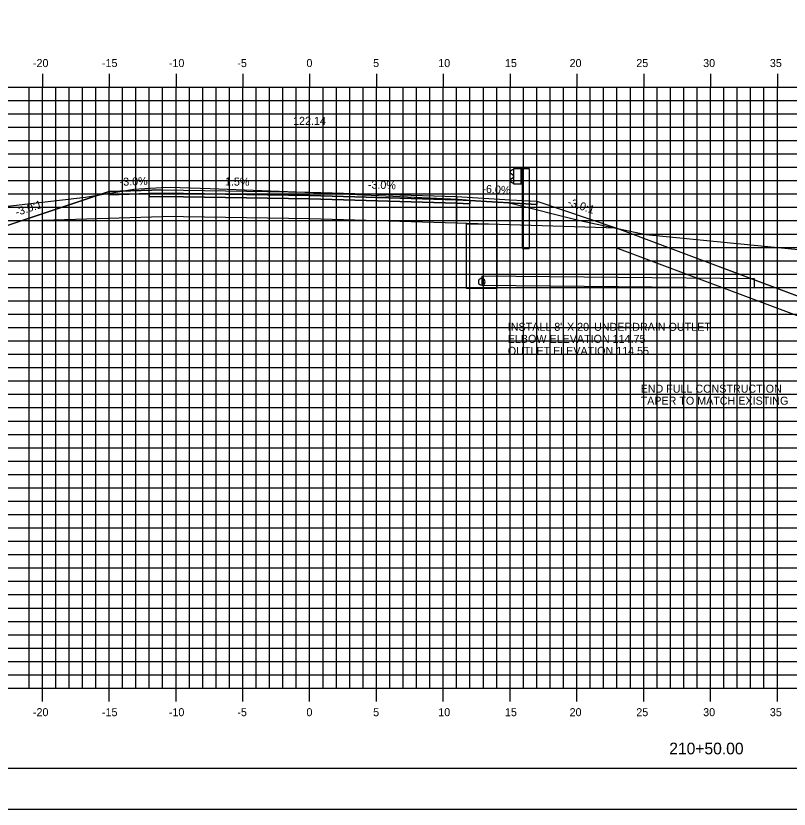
# Model space of a CAD drawing. Extents: x 850598 to 870284, y 366541 to 366651.
# Drawn here: x 869921.7 to 869979.6, y 366541.2 to 366600.6 of the extents above; entities that cross this region are included whole.
import ezdxf

# ---------------------------------------------------------------- set-up
doc = ezdxf.new("R2010")
doc.units = 0
for name, color, linetype in [('ANNOTATION', 7, 'Continuous'), ('BORDER', 7, 'Continuous'), ('D_Drainage_Culvert', 7, 'Continuous'), ('D_Drainage_RipRap', 7, 'Continuous'), ('D_Drainage_Underdrain', 7, 'Continuous'), ('D_Drainage_Underdrain_06in', 7, 'Continuous'), ('D_Guardrail_Beam_Rt', 7, 'Continuous'), ('D_Roadway_Centerline', 7, 'Continuous'), ('D_Roadway_Centerline_Text', 7, 'Continuous'), ('D_Roadway_Edge_Shoulder', 7, 'Continuous'), ('D_Roadway_Edge_TW', 7, 'Continuous'), ('D_Roadway_Pavement', 7, 'Continuous'), ('D_Roadway_SlopeLines', 7, 'Continuous'), ('D_Roadway_SubGrade', 7, 'Continuous'), ('H_V ANNOTATION', 7, 'Continuous'), ('MAJOR', 7, 'Continuous'), ('MINOR', 7, 'Continuous'), ('PLOT BOUNDARY', 7, 'Continuous'), ('S_Roadway_Centerline', 7, 'Continuous')]:
    doc.layers.add(name, color=color, linetype=linetype)

msp = doc.modelspace()

# ---------------------------------------------------------------- linework, layer by layer
at = {"layer": 'BORDER'}
msp.add_line((869898.717, 366544.225), (870058.717, 366544.225), dxfattribs=at)
at = {"layer": 'D_Drainage_Culvert'}
msp.add_lwpolyline([(869956.591, 366580.4), (869976.999, 366580.193), (869977.005, 366580.859), (869956.598, 366581.066)], close=True, dxfattribs=at)
at = {"layer": 'D_Drainage_RipRap'}
msp.add_lwpolyline([(869997.199, 366573.224), (870003.308, 366570.929), (870013.17, 366567.224), (870010.17, 366564.224), (870007.17, 366564.224), (870004.17, 366567.479), (869998.061, 366569.774), (869997.199, 366571.724), (869966.716, 366583.175), (869966.716, 366584.675)], close=True, dxfattribs=at)
at = {"layer": 'D_Drainage_Underdrain'}
msp.add_lwpolyline([(869957.716, 366584.953), (869957.716, 366580.15), (869955.466, 366580.15), (869955.466, 366584.998)], close=True, dxfattribs=at)
at = {"layer": 'D_Drainage_Underdrain_06in'}
msp.add_lwpolyline([(869956.591, 366580.9), (869956.514, 366580.887), (869956.444, 366580.852), (869956.389, 366580.796), (869956.354, 366580.727), (869956.341, 366580.65), (869956.354, 366580.572), (869956.389, 366580.503), (869956.444, 366580.447), (869956.514, 366580.412), (869956.591, 366580.4), (869956.669, 366580.412), (869956.738, 366580.447), (869956.794, 366580.503), (869956.829, 366580.572), (869956.841, 366580.65), (869956.829, 366580.727), (869956.794, 366580.796), (869956.738, 366580.852), (869956.669, 366580.887)], close=True, dxfattribs=at)
at = {"layer": 'D_Guardrail_Beam_Rt'}
for p, q in [((869958.987, 366589.129), (869959.675, 366589.129)), ((869958.987, 366587.962), (869958.987, 366589.129)), ((869959.508, 366589.129), (869959.508, 366587.962)), ((869959.612, 366589.129), (869959.612, 366587.962)), ((869959.675, 366589.129), (869960.146, 366589.129)), ((869959.675, 366589.129), (869959.675, 366587.962)), ((869960.146, 366589.129), (869960.146, 366583.129)), ((869958.897, 366589.034), (869958.754, 366588.934)), ((869958.754, 366588.791), (869958.949, 366588.655)), ((869958.987, 366589.054), (869958.914, 366589.041)), ((869958.983, 366588.591), (869958.983, 366588.5)), ((869958.949, 366588.435), (869958.754, 366588.299)), ((869958.754, 366588.156), (869958.897, 366588.056)), ((869958.914, 366588.049), (869958.987, 366588.036)), ((869959.675, 366587.962), (869958.987, 366587.962)), ((869959.654, 366583.129), (869959.654, 366587.962)), ((869959.654, 366583.129), (869960.146, 366583.129))]:
    msp.add_line(p, q, dxfattribs=at)
for centre, major_axis, start_param, end_param in [((869958.804, 366588.863), (-0.0877, 0), 5.323254, 7.243116), ((869958.921, 366589), (-0.0417, 0), 4.886922, 5.323254), ((869958.904, 366588.591), (0.0789, 0), 0, 0.959931), ((869958.804, 366588.228), (-0.0877, 0), 5.323254, 7.243116), ((869958.921, 366588.09), (-0.0417, 0), 0.959931, 1.396263), ((869958.904, 366588.5), (0.0789, 0), 5.323254, 6.283185)]:
    msp.add_ellipse(centre, major_axis=major_axis, ratio=0.995501, start_param=start_param, end_param=end_param, dxfattribs=at)
at = {"layer": 'D_Roadway_Centerline'}
msp.add_lwpolyline([(869914.843, 366583.725), (869915.541, 366583.983), (869916.238, 366584.067), (869916.936, 366583.978), (869917.633, 366583.716), (869922.123, 366585.213), (869928.716, 366587.41), (869932.716, 366587.53), (869943.716, 366587.365), (869954.716, 366587.035), (869958.716, 366586.795), (869960.716, 366586.675), (869966.716, 366584.675), (869997.199, 366573.224), (870003.308, 366570.929), (870013.17, 366567.224), (870017.17, 366567.224)], dxfattribs=at)
at = {"layer": 'D_Roadway_Edge_Shoulder'}
for points in [[(869932.716, 366587.53), (869928.716, 366587.41), (869928.716, 366587.16), (869931.716, 366587.25), (869932.716, 366587.28)], [(869954.716, 366587.035), (869958.716, 366586.795), (869958.716, 366586.795), (869960.716, 366586.675), (869960.716, 366586.425), (869955.716, 366586.725), (869954.716, 366586.785)]]:
    msp.add_lwpolyline(points, close=True, dxfattribs=at)
at = {"layer": 'D_Roadway_Edge_TW'}
msp.add_lwpolyline([(869932.716, 366587.28), (869932.716, 366587.53), (869943.716, 366587.365), (869954.716, 366587.035), (869954.716, 366586.785), (869943.716, 366587.115)], close=True, dxfattribs=at)
at = {"layer": 'D_Roadway_Pavement'}
for points in [[(869932.716, 366587.28), (869931.716, 366587.25), (869931.716, 366587), (869932.716, 366587.03)], [(869932.716, 366587.03), (869932.716, 366587.28), (869943.716, 366587.115), (869954.716, 366586.785), (869954.716, 366586.535), (869943.716, 366586.865)], [(869954.716, 366586.785), (869955.716, 366586.725), (869955.716, 366586.475), (869954.716, 366586.535)]]:
    msp.add_lwpolyline(points, close=True, dxfattribs=at)
at = {"layer": 'D_Roadway_SlopeLines'}
for points in [[(869932.716, 366587.53), (869928.716, 366587.41), (869917.633, 366583.716)], [(869966.716, 366584.675), (870013.17, 366567.224), (870013.17, 366567.224)]]:
    msp.add_lwpolyline(points, dxfattribs=at)
at = {"layer": 'D_Roadway_SubGrade'}
for points in [[(869932.716, 366587.03), (869931.716, 366587), (869931.716, 366587.25), (869928.716, 366587.16), (869928.716, 366587.41), (869922.123, 366585.213), (869932.716, 366585.53)], [(869932.716, 366585.53), (869932.716, 366587.03), (869943.716, 366586.865), (869954.716, 366586.535), (869954.716, 366585.035), (869943.716, 366585.365)], [(869954.716, 366586.535), (869955.716, 366586.475), (869955.716, 366586.725), (869960.716, 366586.425), (869960.716, 366586.675), (869966.716, 366584.675), (869954.716, 366585.035)]]:
    msp.add_lwpolyline(points, close=True, dxfattribs=at)
at = {"layer": 'MAJOR'}
for p, q in [((869923.716, 366596.227), (869923.716, 366595.225)), ((869923.716, 366596.227), (869923.716, 366595.225)), ((869928.716, 366596.227), (869928.716, 366595.225)), ((869928.716, 366596.227), (869928.716, 366595.225)), ((869933.716, 366596.227), (869933.716, 366595.225)), ((869933.716, 366596.227), (869933.716, 366595.225)), ((869938.716, 366596.227), (869938.716, 366595.225)), ((869938.716, 366596.227), (869938.716, 366595.225)), ((869943.716, 366596.227), (869943.716, 366595.225)), ((869943.716, 366596.227), (869943.716, 366595.225)), ((869948.716, 366596.227), (869948.716, 366595.225)), ((869948.716, 366596.227), (869948.716, 366595.225)), ((869953.716, 366596.227), (869953.716, 366595.225)), ((869953.716, 366596.227), (869953.716, 366595.225)), ((869958.716, 366596.227), (869958.716, 366595.225)), ((869958.716, 366596.227), (869958.716, 366595.225)), ((869963.716, 366596.227), (869963.716, 366595.225)), ((869963.716, 366596.227), (869963.716, 366595.225)), ((869968.716, 366596.227), (869968.716, 366595.225)), ((869968.716, 366596.227), (869968.716, 366595.225)), ((869973.716, 366596.227), (869973.716, 366595.225)), ((869973.716, 366596.227), (869973.716, 366595.225)), ((869978.716, 366596.227), (869978.716, 366595.225)), ((869978.716, 366596.227), (869978.716, 366595.225)), ((869903.716, 366595.225), (870043.716, 366595.225)), ((869903.716, 366595.225), (870043.716, 366595.225)), ((869903.716, 366595.225), (870043.716, 366595.225)), ((869903.716, 366595.225), (870043.716, 366595.225)), ((869923.716, 366550.225), (869923.716, 366595.225)), ((869923.716, 366550.225), (869923.716, 366595.225)), ((869928.716, 366550.225), (869928.716, 366595.225)), ((869928.716, 366550.225), (869928.716, 366595.225)), ((869933.716, 366550.225), (869933.716, 366595.225)), ((869933.716, 366550.225), (869933.716, 366595.225)), ((869938.716, 366550.225), (869938.716, 366595.225)), ((869938.716, 366550.225), (869938.716, 366595.225)), ((869943.716, 366550.225), (869943.716, 366595.225)), ((869943.716, 366550.225), (869943.716, 366595.225)), ((869948.716, 366550.225), (869948.716, 366595.225)), ((869948.716, 366550.225), (869948.716, 366595.225)), ((869953.716, 366550.225), (869953.716, 366595.225)), ((869953.716, 366550.225), (869953.716, 366595.225)), ((869958.716, 366550.225), (869958.716, 366595.225)), ((869958.716, 366550.225), (869958.716, 366595.225)), ((869963.716, 366550.225), (869963.716, 366595.225)), ((869963.716, 366550.225), (869963.716, 366595.225)), ((869968.716, 366550.225), (869968.716, 366595.225)), ((869968.716, 366550.225), (869968.716, 366595.225)), ((869973.716, 366550.225), (869973.716, 366595.225)), ((869973.716, 366550.225), (869973.716, 366595.225)), ((869978.716, 366550.225), (869978.716, 366595.225)), ((869978.716, 366550.225), (869978.716, 366595.225)), ((869903.716, 366590.225), (870043.716, 366590.225)), ((869903.716, 366590.225), (870043.716, 366590.225)), ((869903.716, 366585.225), (870043.716, 366585.225)), ((869903.716, 366585.225), (870043.716, 366585.225)), ((869903.716, 366580.225), (870043.716, 366580.225)), ((869903.716, 366580.225), (870043.716, 366580.225)), ((869903.716, 366575.225), (870043.716, 366575.225)), ((869903.716, 366575.225), (870043.716, 366575.225)), ((869903.716, 366570.225), (870043.716, 366570.225)), ((869903.716, 366570.225), (870043.716, 366570.225)), ((869903.716, 366565.225), (870043.716, 366565.225)), ((869903.716, 366565.225), (870043.716, 366565.225)), ((869903.716, 366560.225), (870043.716, 366560.225)), ((869903.716, 366560.225), (870043.716, 366560.225)), ((869903.716, 366555.225), (870043.716, 366555.225)), ((869903.716, 366555.225), (870043.716, 366555.225)), ((869903.716, 366550.225), (870043.716, 366550.225)), ((869903.716, 366550.225), (870043.716, 366550.225)), ((869903.716, 366550.225), (870043.716, 366550.225)), ((869903.716, 366550.225), (870043.716, 366550.225)), ((869923.716, 366549.223), (869923.716, 366550.225)), ((869923.716, 366549.223), (869923.716, 366550.225)), ((869928.716, 366549.223), (869928.716, 366550.225)), ((869928.716, 366549.223), (869928.716, 366550.225)), ((869933.716, 366549.223), (869933.716, 366550.225)), ((869933.716, 366549.223), (869933.716, 366550.225)), ((869938.716, 366549.223), (869938.716, 366550.225)), ((869938.716, 366549.223), (869938.716, 366550.225)), ((869943.716, 366549.223), (869943.716, 366550.225)), ((869943.716, 366549.223), (869943.716, 366550.225)), ((869948.716, 366549.223), (869948.716, 366550.225)), ((869948.716, 366549.223), (869948.716, 366550.225)), ((869953.716, 366549.223), (869953.716, 366550.225)), ((869953.716, 366549.223), (869953.716, 366550.225)), ((869958.716, 366549.223), (869958.716, 366550.225)), ((869958.716, 366549.223), (869958.716, 366550.225)), ((869963.716, 366549.223), (869963.716, 366550.225)), ((869963.716, 366549.223), (869963.716, 366550.225)), ((869968.716, 366549.223), (869968.716, 366550.225)), ((869968.716, 366549.223), (869968.716, 366550.225)), ((869973.716, 366549.223), (869973.716, 366550.225)), ((869973.716, 366549.223), (869973.716, 366550.225)), ((869978.716, 366549.223), (869978.716, 366550.225)), ((869978.716, 366549.223), (869978.716, 366550.225))]:
    msp.add_line(p, q, dxfattribs=at)
at = {"layer": 'MINOR'}
for p, q in [((869922.716, 366550.225), (869922.716, 366595.225)), ((869922.716, 366550.225), (869922.716, 366595.225)), ((869924.716, 366550.225), (869924.716, 366595.225)), ((869924.716, 366550.225), (869924.716, 366595.225)), ((869925.716, 366550.225), (869925.716, 366595.225)), ((869925.716, 366550.225), (869925.716, 366595.225)), ((869926.716, 366550.225), (869926.716, 366595.225)), ((869926.716, 366550.225), (869926.716, 366595.225)), ((869927.716, 366550.225), (869927.716, 366595.225)), ((869927.716, 366550.225), (869927.716, 366595.225)), ((869929.716, 366550.225), (869929.716, 366595.225)), ((869929.716, 366550.225), (869929.716, 366595.225)), ((869930.716, 366550.225), (869930.716, 366595.225)), ((869930.716, 366550.225), (869930.716, 366595.225)), ((869931.716, 366550.225), (869931.716, 366595.225)), ((869931.716, 366550.225), (869931.716, 366595.225)), ((869932.716, 366550.225), (869932.716, 366595.225)), ((869932.716, 366550.225), (869932.716, 366595.225)), ((869934.716, 366550.225), (869934.716, 366595.225)), ((869934.716, 366550.225), (869934.716, 366595.225)), ((869935.716, 366550.225), (869935.716, 366595.225)), ((869935.716, 366550.225), (869935.716, 366595.225)), ((869936.716, 366550.225), (869936.716, 366595.225)), ((869936.716, 366550.225), (869936.716, 366595.225)), ((869937.716, 366550.225), (869937.716, 366595.225)), ((869937.716, 366550.225), (869937.716, 366595.225)), ((869939.716, 366550.225), (869939.716, 366595.225)), ((869939.716, 366550.225), (869939.716, 366595.225)), ((869940.716, 366550.225), (869940.716, 366595.225)), ((869940.716, 366550.225), (869940.716, 366595.225)), ((869941.716, 366550.225), (869941.716, 366595.225)), ((869941.716, 366550.225), (869941.716, 366595.225)), ((869942.716, 366550.225), (869942.716, 366595.225)), ((869942.716, 366550.225), (869942.716, 366595.225)), ((869944.716, 366550.225), (869944.716, 366595.225)), ((869944.716, 366550.225), (869944.716, 366595.225)), ((869945.716, 366550.225), (869945.716, 366595.225)), ((869945.716, 366550.225), (869945.716, 366595.225)), ((869946.716, 366550.225), (869946.716, 366595.225)), ((869946.716, 366550.225), (869946.716, 366595.225)), ((869947.716, 366550.225), (869947.716, 366595.225)), ((869947.716, 366550.225), (869947.716, 366595.225)), ((869949.716, 366550.225), (869949.716, 366595.225)), ((869949.716, 366550.225), (869949.716, 366595.225)), ((869950.716, 366550.225), (869950.716, 366595.225)), ((869950.716, 366550.225), (869950.716, 366595.225)), ((869951.716, 366550.225), (869951.716, 366595.225)), ((869951.716, 366550.225), (869951.716, 366595.225)), ((869952.716, 366550.225), (869952.716, 366595.225)), ((869952.716, 366550.225), (869952.716, 366595.225)), ((869954.716, 366550.225), (869954.716, 366595.225)), ((869954.716, 366550.225), (869954.716, 366595.225)), ((869955.716, 366550.225), (869955.716, 366595.225)), ((869955.716, 366550.225), (869955.716, 366595.225)), ((869956.716, 366550.225), (869956.716, 366595.225)), ((869956.716, 366550.225), (869956.716, 366595.225)), ((869957.716, 366550.225), (869957.716, 366595.225)), ((869957.716, 366550.225), (869957.716, 366595.225)), ((869959.716, 366550.225), (869959.716, 366595.225)), ((869959.716, 366550.225), (869959.716, 366595.225)), ((869960.716, 366550.225), (869960.716, 366595.225)), ((869960.716, 366550.225), (869960.716, 366595.225)), ((869961.716, 366550.225), (869961.716, 366595.225)), ((869961.716, 366550.225), (869961.716, 366595.225)), ((869962.716, 366550.225), (869962.716, 366595.225)), ((869962.716, 366550.225), (869962.716, 366595.225)), ((869964.716, 366550.225), (869964.716, 366595.225)), ((869964.716, 366550.225), (869964.716, 366595.225)), ((869965.716, 366550.225), (869965.716, 366595.225)), ((869965.716, 366550.225), (869965.716, 366595.225)), ((869966.716, 366550.225), (869966.716, 366595.225)), ((869966.716, 366550.225), (869966.716, 366595.225)), ((869967.716, 366550.225), (869967.716, 366595.225)), ((869967.716, 366550.225), (869967.716, 366595.225)), ((869969.716, 366550.225), (869969.716, 366595.225)), ((869969.716, 366550.225), (869969.716, 366595.225)), ((869970.716, 366550.225), (869970.716, 366595.225)), ((869970.716, 366550.225), (869970.716, 366595.225)), ((869971.716, 366550.225), (869971.716, 366595.225)), ((869971.716, 366550.225), (869971.716, 366595.225)), ((869972.716, 366550.225), (869972.716, 366595.225)), ((869972.716, 366550.225), (869972.716, 366595.225)), ((869974.716, 366550.225), (869974.716, 366595.225)), ((869974.716, 366550.225), (869974.716, 366595.225)), ((869975.716, 366550.225), (869975.716, 366595.225)), ((869975.716, 366550.225), (869975.716, 366595.225)), ((869976.716, 366550.225), (869976.716, 366595.225)), ((869976.716, 366550.225), (869976.716, 366595.225)), ((869977.716, 366550.225), (869977.716, 366595.225)), ((869977.716, 366550.225), (869977.716, 366595.225)), ((869903.716, 366594.225), (870043.716, 366594.225)), ((869903.716, 366594.225), (870043.716, 366594.225)), ((869903.716, 366593.225), (870043.716, 366593.225)), ((869903.716, 366593.225), (870043.716, 366593.225)), ((869903.716, 366592.225), (870043.716, 366592.225)), ((869903.716, 366592.225), (870043.716, 366592.225)), ((869903.716, 366591.225), (870043.716, 366591.225)), ((869903.716, 366591.225), (870043.716, 366591.225)), ((869903.716, 366589.225), (870043.716, 366589.225)), ((869903.716, 366589.225), (870043.716, 366589.225)), ((869903.716, 366588.225), (870043.716, 366588.225)), ((869903.716, 366588.225), (870043.716, 366588.225)), ((869903.716, 366587.225), (870043.716, 366587.225)), ((869903.716, 366587.225), (870043.716, 366587.225)), ((869903.716, 366586.225), (870043.716, 366586.225)), ((869903.716, 366586.225), (870043.716, 366586.225)), ((869903.716, 366584.225), (870043.716, 366584.225)), ((869903.716, 366584.225), (870043.716, 366584.225)), ((869903.716, 366583.225), (870043.716, 366583.225)), ((869903.716, 366583.225), (870043.716, 366583.225)), ((869903.716, 366582.225), (870043.716, 366582.225)), ((869903.716, 366582.225), (870043.716, 366582.225)), ((869903.716, 366581.225), (870043.716, 366581.225)), ((869903.716, 366581.225), (870043.716, 366581.225)), ((869903.716, 366579.225), (870043.716, 366579.225)), ((869903.716, 366579.225), (870043.716, 366579.225)), ((869903.716, 366578.225), (870043.716, 366578.225)), ((869903.716, 366578.225), (870043.716, 366578.225)), ((869903.716, 366577.225), (870043.716, 366577.225)), ((869903.716, 366577.225), (870043.716, 366577.225)), ((869903.716, 366576.225), (870043.716, 366576.225)), ((869903.716, 366576.225), (870043.716, 366576.225)), ((869903.716, 366574.225), (870043.716, 366574.225)), ((869903.716, 366574.225), (870043.716, 366574.225)), ((869903.716, 366573.225), (870043.716, 366573.225)), ((869903.716, 366573.225), (870043.716, 366573.225)), ((869903.716, 366572.225), (870043.716, 366572.225)), ((869903.716, 366572.225), (870043.716, 366572.225)), ((869903.716, 366571.225), (870043.716, 366571.225)), ((869903.716, 366571.225), (870043.716, 366571.225)), ((869903.716, 366569.225), (870043.716, 366569.225)), ((869903.716, 366569.225), (870043.716, 366569.225)), ((869903.716, 366568.225), (870043.716, 366568.225)), ((869903.716, 366568.225), (870043.716, 366568.225)), ((869903.716, 366567.225), (870043.716, 366567.225)), ((869903.716, 366567.225), (870043.716, 366567.225)), ((869903.716, 366566.225), (870043.716, 366566.225)), ((869903.716, 366566.225), (870043.716, 366566.225)), ((869903.716, 366564.225), (870043.716, 366564.225)), ((869903.716, 366564.225), (870043.716, 366564.225)), ((869903.716, 366563.225), (870043.716, 366563.225)), ((869903.716, 366563.225), (870043.716, 366563.225)), ((869903.716, 366562.225), (870043.716, 366562.225)), ((869903.716, 366562.225), (870043.716, 366562.225)), ((869903.716, 366561.225), (870043.716, 366561.225)), ((869903.716, 366561.225), (870043.716, 366561.225)), ((869903.716, 366559.225), (870043.716, 366559.225)), ((869903.716, 366559.225), (870043.716, 366559.225)), ((869903.716, 366558.225), (870043.716, 366558.225)), ((869903.716, 366558.225), (870043.716, 366558.225)), ((869903.716, 366557.225), (870043.716, 366557.225)), ((869903.716, 366557.225), (870043.716, 366557.225)), ((869903.716, 366556.225), (870043.716, 366556.225)), ((869903.716, 366556.225), (870043.716, 366556.225)), ((869903.716, 366554.225), (870043.716, 366554.225)), ((869903.716, 366554.225), (870043.716, 366554.225)), ((869903.716, 366553.225), (870043.716, 366553.225)), ((869903.716, 366553.225), (870043.716, 366553.225)), ((869903.716, 366552.225), (870043.716, 366552.225)), ((869903.716, 366552.225), (870043.716, 366552.225)), ((869903.716, 366551.225), (870043.716, 366551.225)), ((869903.716, 366551.225), (870043.716, 366551.225))]:
    msp.add_line(p, q, dxfattribs=at)
at = {"layer": 'PLOT BOUNDARY'}
msp.add_lwpolyline([(869890.623, 366541.166), (870060.623, 366541.166), (870060.623, 366651.166), (869890.623, 366651.166)], close=True, dxfattribs=at)
at = {"layer": 'S_Roadway_Centerline'}
msp.add_lwpolyline([(869903.716, 366581.588), (869905.318, 366581.856), (869905.634, 366581.864), (869910.869, 366582.156), (869912.346, 366582.492), (869918.312, 366585.437), (869920.897, 366586.279), (869926.939, 366586.978), (869930.57, 366587.578), (869932.609, 366587.697), (869933.278, 366587.744), (869936.282, 366587.637), (869943.998, 366587.337), (869952.118, 366586.965), (869954.826, 366586.838), (869955.717, 366586.771), (869956.885, 366586.684), (869958.663, 366586.56), (869963.947, 366585.249), (869968.877, 366584.188), (869980.805, 366583.014)], dxfattribs=at)

# ---------------------------------------------------------------- texts
at = {"layer": 'ANNOTATION'}
for s, rotation, p in [('-3.0%', 1.71836, (869929.504, 366587.834)), ('1.5%', 359.14063, (869937.375, 366587.861)), ('-3.0%', 358.28164, (869948.064, 366587.635)), ('-6.0%', 356.56637, (869956.633, 366587.322)), ('-3.0:1', 341.56507, (869962.97, 366586.378)), ('-3.0:1', 18.43478, (869921.796, 366585.558))]:
    msp.add_text(s, height=0.6, rotation=rotation, dxfattribs=at).set_placement(p)
at = {"layer": 'D_Roadway_Centerline'}
for s, p in [('C', (869943.711, 366587.365)), ('C', (869943.711, 366587.365)), ('L', (869943.716, 366587.358)), ('L', (869943.716, 366587.358))]:
    msp.add_text(s, height=0.0146, dxfattribs=at).set_placement(p)
at = {"layer": 'D_Roadway_Centerline_Text'}
msp.add_text('122.14', height=0.6, dxfattribs=at).set_placement((869942.475, 366592.397))
at = {"layer": 'H_V ANNOTATION'}
for s, height, p in [('-20', 0.6, (869923.01, 366596.725)), ('-15', 0.6, (869928.173, 366596.725)), ('-10', 0.6, (869933.181, 366596.725)), ('-5', 0.6, (869938.307, 366596.725)), ('0', 0.6, (869943.476, 366596.725)), ('5', 0.6, (869948.467, 366596.725)), ('10', 0.6, (869953.342, 366596.725)), ('15', 0.6, (869958.334, 366596.725)), ('20', 0.6, (869963.17, 366596.725)), ('25', 0.6, (869968.162, 366596.725)), ('30', 0.6, (869973.165, 366596.725)), ('35', 0.6, (869978.157, 366596.725)), ('INSTALL 8" X 20\' UNDERDRAIN OUTLET', 0.6, (869958.545, 366576.977)), ('ELBOW ELEVATION 114.75', 0.6, (869958.545, 366576.077)), ('OUTLET ELEVATION 114.55', 0.6, (869958.545, 366575.177)), ('END FULL CONSTRUCTION', 0.6, (869968.485, 366572.345)), ('TAPER TO MATCH EXISTING', 0.6, (869968.485, 366571.445)), ('-20', 0.6, (869923.01, 366548.125)), ('-15', 0.6, (869928.173, 366548.125)), ('-10', 0.6, (869933.181, 366548.125)), ('-5', 0.6, (869938.307, 366548.125)), ('0', 0.6, (869943.476, 366548.125)), ('5', 0.6, (869948.467, 366548.125)), ('10', 0.6, (869953.342, 366548.125)), ('15', 0.6, (869958.334, 366548.125)), ('20', 0.6, (869963.17, 366548.125)), ('25', 0.6, (869968.162, 366548.125)), ('30', 0.6, (869973.165, 366548.125)), ('35', 0.6, (869978.157, 366548.125)), ('210+50.00', 0.875, (869970.626, 366545.268))]:
    msp.add_text(s, height=height, dxfattribs=at).set_placement(p)
at = {"layer": 'S_Roadway_Centerline'}
for s, p in [('C', (869943.993, 366587.337)), ('L', (869943.998, 366587.329))]:
    msp.add_text(s, height=0.0146, dxfattribs=at).set_placement(p)

doc.saveas('drawing.dxf')
